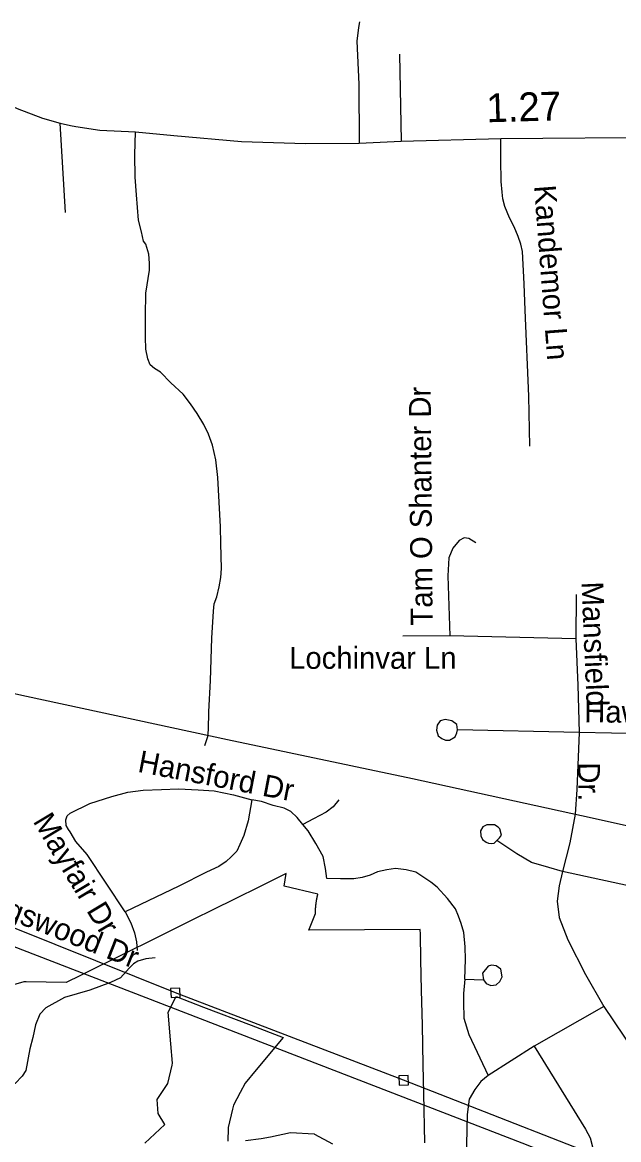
# Model space of a CAD drawing. Extents: x 2220236 to 2384410, y 720751 to 894131.
# Drawn here: x 2335062 to 2337655, y 803394 to 808249 of the extents above; entities that cross this region are included whole.
import ezdxf

# ---------------------------------------------------------------- set-up
doc = ezdxf.new("R2010")
doc.units = 0
doc.layers.add('Default', color=7, linetype='Continuous')

msp = doc.modelspace()

# ---------------------------------------------------------------- linework, layer by layer
at = {"layer": 'Default'}
for p, q in [((2336702.6, 808110.4), (2336710.1, 807732.5)), ((2335250, 807423.5), (2335226.7, 807810.5)), ((2337470.5, 805762.6), (2337468.7, 805570.7)), ((2336920.7, 805583.9), (2336716.9, 805581.6)), ((2337468.7, 805570.7), (2336920.7, 805583.9)), ((2337483.8, 805162.9), (2336953.7, 805174.5)), ((2338039.7, 805151.6), (2337483.8, 805162.9)), ((2337888, 804456.1), (2337411.4, 804559.3)), ((2336985.5, 804092), (2337066.8, 804088.2)), ((2337590.1, 803973.1), (2337288, 803800.9)), ((2337590.1, 803973.1), (2337895.2, 803518.4)), ((2337288, 803800.9), (2337088.1, 803672.7))]:
    msp.add_line(p, q, dxfattribs=at)
for points in [[(2334052.4, 808325.7), (2334680.2, 808039.3), (2335039.9, 807874.1), (2335149.4, 807832.8), (2335226.7, 807810.5), (2335272.5, 807801.3), (2335294.6, 807796.7), (2335398.9, 807780.9), (2335554.9, 807772.9), (2335720.8, 807758), (2336015.7, 807731.8), (2336292.9, 807722), (2336527.1, 807723.9), (2336710.1, 807732.5), (2337142.8, 807744.4), (2337874, 807750.4), (2337923.6, 807752.1), (2338774.6, 807719.6), (2339206.7, 807702.7), (2339380.7, 807694.8), (2340062.5, 807655.4), (2340210.5, 807649.4), (2340486.7, 807629.8)], [(2336528.8, 808251), (2336523.9, 808226.9), (2336517, 808167), (2336525.3, 807980.6), (2336527.1, 807723.9)], [(2335855.8, 805106.3), (2335868.9, 805145.6), (2335871.5, 805177.1), (2335872.8, 805253.2), (2335880.7, 805389.6), (2335885.9, 805573.2), (2335893.8, 805691.2), (2335896.4, 805722.7), (2335908.2, 805752.8), (2335918.7, 805796.1), (2335925.2, 805836.8), (2335927.9, 805876.1), (2335925.2, 805985), (2335923.9, 806057.1), (2335912.1, 806270.9), (2335904.3, 806348.2), (2335888.5, 806412.5), (2335871.5, 806459.7), (2335851.8, 806501.7), (2335823, 806550.2), (2335792.9, 806592.2), (2335761.4, 806634.1), (2335707.7, 806682.6), (2335663.1, 806728.5), (2335636.9, 806744.3), (2335618.5, 806761.3), (2335608.1, 806787.6), (2335598.9, 806829.5), (2335597.6, 806880.7), (2335597.6, 806973.8), (2335598.9, 807072.1), (2335614.6, 807171.8), (2335615.9, 807203.3), (2335612, 807241.3), (2335598.9, 807285.9), (2335589.7, 807297.7), (2335580.5, 807338.4), (2335567.4, 807389.5), (2335558.3, 807499.7), (2335553, 807577), (2335551.7, 807672.8), (2335554.9, 807772.9)], [(2337269.4, 806407.7), (2337264.3, 806625.1), (2337248.9, 806998.2), (2337243.7, 807112.9), (2337236.9, 807253.2), (2337230, 807285.7), (2337218.1, 807318.3), (2337201, 807361.1), (2337180.4, 807400.4), (2337159.9, 807448.3), (2337151.4, 807482.6), (2337147.9, 807511.7), (2337144.5, 807557.9), (2337142.8, 807653.7), (2337142.8, 807744.4)], [(2331380.2, 806148.5), (2332089.7, 805986.2), (2332785.1, 805833.7), (2333023.7, 805785.1), (2333486.9, 805676.6), (2334090.2, 805538), (2335080.6, 805321.9), (2335954.5, 805132.5), (2336758.3, 804964.2), (2337494, 804803.2), (2338191.7, 804647.6), (2339171.9, 804437.5), (2339987.8, 804257.3), (2340853.6, 804069.8), (2341802, 803859.4), (2342517.6, 803703.9), (2343209.2, 803550.3), (2344249.4, 803324.9), (2344734.6, 803222.8), (2345460.4, 803059.6)], [(2337033.9, 805987.3), (2337003.7, 806006.9), (2336983.6, 806008.6), (2336961.8, 805998.3), (2336934.2, 805964), (2336916.7, 805921.9), (2336911.7, 805843.8), (2336920.7, 805583.9)], [(2345020.4, 803226.3), (2344378.1, 802602.8), (2343567.7, 801835.2), (2342903.1, 801229.4), (2341981, 801590.2), (2340880.4, 802014.8), (2339974.4, 802379.8), (2338913.6, 802794.9), (2336720, 803652.3), (2335727.9, 804032.2), (2334504.4, 804523.2), (2333596.3, 804882.3), (2333041.1, 805671.2), (2333024.7, 805701.1)], [(2337468.7, 805570.7), (2337477.2, 805368.7), (2337483.8, 805162.9)], [(2345128.8, 803203.5), (2344288.5, 802405.7), (2343608.3, 801777.6), (2342914.2, 801143.7), (2342458.1, 801324.1), (2341142.3, 801844), (2339390.6, 802528.8), (2337235.2, 803378.6), (2335128.1, 804193), (2333939.1, 804652.4), (2333547.2, 804811.7), (2333272.3, 805222.2), (2333026.4, 805555.2)], [(2336953.7, 805174.5), (2336951.5, 805198.6), (2336929.2, 805214.3), (2336901.2, 805219.9), (2336879.2, 805213.6), (2336865.6, 805195.5), (2336863.7, 805173.4), (2336870, 805149.4), (2336886.1, 805137.7), (2336902.2, 805130), (2336920.2, 805130.1), (2336944.1, 805144.5), (2336951.9, 805162.6), (2336953.7, 805174.5)], [(2337483.8, 805162.9), (2337472.9, 804915.3), (2337466.1, 804809.2), (2337442.1, 804684.2), (2337411.4, 804559.3)], [(2335510.2, 804383.9), (2335426.4, 804508.8), (2335344.3, 804633.7), (2335294.7, 804690.2), (2335271, 804731.8), (2335263.4, 804742.2), (2335252.8, 804758.8), (2335251.9, 804784.4), (2335257.1, 804801.5), (2335270.7, 804813.4), (2335356.3, 804854.5), (2335452.1, 804885.3), (2335520.5, 804904.2), (2335587.2, 804912.7), (2335667.6, 804916.1), (2335741.1, 804917.9), (2335826.6, 804914.4), (2335896.8, 804909.3), (2335980.6, 804892.2), (2336060.1, 804870.8)], [(2336060.1, 804870.8), (2336043.9, 804779.2), (2336025, 804715.9), (2336007.9, 804676.5), (2335994.3, 804647.4), (2335970.3, 804623.5), (2335948.1, 804602.9), (2335917.3, 804580.7), (2335862.6, 804556.7), (2335742.8, 804495.1), (2335510.2, 804383.9)], [(2336282.5, 804763), (2336256.8, 804793.8), (2336229.4, 804819.4), (2336200.4, 804834.8), (2336152.5, 804846.8), (2336102.9, 804863.9), (2336060.1, 804870.8)], [(2336438.1, 804870.8), (2336414.2, 804840), (2336383.4, 804817.7), (2336328.6, 804788.6), (2336282.5, 804763)], [(2336985.5, 804092), (2336988.9, 804177.6), (2336987.2, 804232.4), (2336981.2, 804294.9), (2336970.1, 804333.4), (2336958.9, 804365), (2336945.3, 804397.5), (2336911.1, 804442), (2336865.2, 804491.9), (2336838.9, 804513.6), (2336773.4, 804555.9), (2336731.5, 804567), (2336685.3, 804572.1), (2336647.6, 804567), (2336606.6, 804558.4), (2336574.1, 804543), (2336539.9, 804532.8), (2336504, 804527.6), (2336445.8, 804527.6), (2336385.9, 804529.3), (2336380, 804573), (2336369.7, 804624.3), (2336338.9, 804680.8), (2336304.7, 804735.6), (2336282.5, 804763)], [(2337125.5, 804694.7), (2337137.3, 804705), (2337145.2, 804716.9), (2337138.9, 804744.9), (2337130.7, 804752.7), (2337114.5, 804762.7), (2337082.5, 804762.2), (2337064.7, 804754), (2337055, 804735.8), (2337055.3, 804713.8), (2337063.3, 804697.9), (2337079.6, 804686.2), (2337089.6, 804682.4), (2337101.7, 804680.5), (2337113.6, 804682.6), (2337125.5, 804694.7)], [(2337411.4, 804559.3), (2337351.5, 804576.4), (2337276.5, 804598.6), (2337212.1, 804635.8), (2337125.5, 804694.7)], [(2336812.8, 803379.9), (2336808, 803595.4), (2336805.2, 803719.9), (2336801.5, 803892.2), (2336798.2, 804043.9), (2336795.5, 804174.9), (2336793, 804286.9), (2336792.5, 804307.4), (2336307.5, 804305.2), (2336336.8, 804376.9), (2336336.8, 804382.4), (2336336.8, 804384.2), (2336336.8, 804387.9), (2336337, 804389.8), (2336337, 804393.6), (2336337.2, 804395.4), (2336337.2, 804397.2), (2336337.5, 804399.1), (2336337.5, 804400.9), (2336337.8, 804402.8), (2336337.8, 804404.7), (2336338, 804406.5), (2336338.2, 804408.4), (2336338.2, 804410.2), (2336338.8, 804413.9), (2336339, 804415.8), (2336339.2, 804417.6), (2336339.2, 804419.4), (2336339.5, 804421.3), (2336339.8, 804423.1), (2336340, 804425), (2336340.5, 804426.8), (2336340.8, 804428.6), (2336341, 804430.5), (2336341.2, 804432.3), (2336341.5, 804434.2), (2336341.8, 804436), (2336342.2, 804437.8), (2336342.5, 804439.6), (2336343, 804441.5), (2336343.2, 804443.3), (2336343.5, 804445.1), (2336344, 804446.9), (2336344.2, 804448.8), (2336344.8, 804450.6), (2336345.2, 804452.4), (2336345.5, 804454.2), (2336346, 804456), (2336346.5, 804457.8), (2336347.2, 804460.5), (2336201.2, 804495.2), (2336209.5, 804550.6), (2336166.5, 804529.3), (2336096.5, 804494.6), (2335985.2, 804439.6), (2335894, 804394.4), (2335804.8, 804350.2), (2335714.8, 804305.6), (2335593.2, 804245.5), (2335545.5, 804222), (2335289.5, 804095.2), (2335279.8, 804090.4), (2335252.5, 804076.9), (2335079.2, 804079.5), (2335069, 804079.9), (2333701.8, 803683)], [(2336812.8, 803379.9), (2336808, 803595.4), (2336805.2, 803719.9), (2336801.5, 803892.2), (2336798.2, 804043.9), (2336795.5, 804174.9), (2336793, 804286.9), (2336792.5, 804307.4), (2336307.5, 804305.2), (2336336.8, 804376.9), (2336336.8, 804382.4), (2336336.8, 804384.2), (2336336.8, 804387.9), (2336337, 804389.8), (2336337, 804393.6), (2336337.2, 804395.4), (2336337.2, 804397.2), (2336337.5, 804399.1), (2336337.5, 804400.9), (2336337.8, 804402.8), (2336337.8, 804404.7), (2336338, 804406.5), (2336338.2, 804408.4), (2336338.2, 804410.2), (2336338.8, 804413.9), (2336339, 804415.8), (2336339.2, 804417.6), (2336339.2, 804419.4), (2336339.5, 804421.3), (2336339.8, 804423.1), (2336340, 804425), (2336340.5, 804426.8), (2336340.8, 804428.6), (2336341, 804430.5), (2336341.2, 804432.3), (2336341.5, 804434.2), (2336341.8, 804436), (2336342.2, 804437.8), (2336342.5, 804439.6), (2336343, 804441.5), (2336343.2, 804443.3), (2336343.5, 804445.1), (2336344, 804446.9), (2336344.2, 804448.8), (2336344.8, 804450.6), (2336345.2, 804452.4), (2336345.5, 804454.2), (2336346, 804456), (2336346.5, 804457.8), (2336347.2, 804460.5), (2336201.2, 804495.2), (2336209.5, 804550.6), (2336166.5, 804529.3), (2336096.5, 804494.6), (2335985.2, 804439.6), (2335894, 804394.4), (2335804.8, 804350.2), (2335714.8, 804305.6), (2335593.2, 804245.5), (2335545.5, 804222), (2335289.5, 804095.2), (2335279.8, 804090.4), (2335252.5, 804076.9), (2335079.2, 804079.5), (2335069, 804079.9), (2333701.8, 803683)], [(2337411.4, 804559.3), (2337396, 804497.7), (2337387.4, 804430.9), (2337396, 804359), (2337434.4, 804262.3), (2337511.4, 804111.7), (2337590.1, 803973.1)], [(2335510.2, 804383.9), (2335534.2, 804335.9), (2335549.5, 804293.1), (2335558.1, 804253.8), (2335561.5, 804216.1)], [(2335640.1, 804185), (2335600, 804180.6), (2335564.2, 804170.1), (2335546.3, 804158), (2335526.7, 804139.8), (2335489.2, 804097.3), (2335445.4, 804076.9), (2335355.9, 804043.8), (2335246.1, 804012.3), (2335164.7, 803967.4), (2335139.1, 803939.1), (2335119.7, 803892.9), (2335108.4, 803838.8), (2335095, 803788.6), (2335078, 803694.5), (2335062.4, 803670.3), (2335030.7, 803638), (2334963.2, 803605.2), (2334907.8, 803566.5), (2334723.6, 803416.3), (2334654.2, 803361.5)], [(2337066.8, 804088.2), (2337078.9, 804072.3), (2337099, 804064.7), (2337122.9, 804066.9), (2337138.7, 804081.2), (2337148.5, 804101.2), (2337142.1, 804135.1), (2337122, 804148.9), (2337102, 804152.7), (2337088, 804148.5), (2337062.4, 804118.3), (2337066.8, 804088.2)], [(2336985.5, 804092), (2336980.3, 804028.7), (2336980.3, 803991.1), (2336982, 803922.6), (2337004.3, 803850.7), (2337088.1, 803672.7)], [(2335595, 803379.1), (2335681.5, 803460.1), (2335653.2, 803508.5), (2335648, 803568.6), (2335694.5, 803638), (2335713.5, 803717.5), (2335715.5, 803726.2), (2335708, 803811), (2335696, 803948.8), (2335730.8, 804015.7), (2335850.5, 803969.9), (2336056.8, 803891), (2336196.8, 803837.4), (2336079, 803696.9), (2336031.2, 803640), (2336009.8, 803599.4), (2335980.2, 803543.4), (2335976.5, 803526.9), (2335958, 803447.1), (2335957.5, 803444), (2335956, 803387.6)], [(2335595, 803379.1), (2335681.5, 803460.1), (2335653.2, 803508.5), (2335648, 803568.6), (2335694.5, 803638), (2335713.5, 803717.5), (2335715.5, 803726.2), (2335708, 803811), (2335696, 803948.8), (2335730.8, 804015.7), (2335850.5, 803969.9), (2336056.8, 803891), (2336196.8, 803837.4), (2336079, 803696.9), (2336031.2, 803640), (2336009.8, 803599.4), (2335980.2, 803543.4), (2335976.5, 803526.9), (2335958, 803447.1), (2335957.5, 803444), (2335956, 803387.6)], [(2335708.8, 804011.4), (2335748.7, 804013), (2335747.1, 804053), (2335707.1, 804051.3), (2335708.8, 804011.4)], [(2337288, 803800.9), (2337510.5, 803439.9), (2337530.8, 803402.1), (2337562.2, 803284.5), (2337569.6, 803172.6), (2337570.1, 802954.7), (2337592.9, 802146.9)], [(2336700.9, 803631.5), (2336740.8, 803633.1), (2336739.2, 803673.1), (2336699.3, 803671.5), (2336700.9, 803631.5)], [(2337088.1, 803672.7), (2337055.6, 803647), (2337030.4, 803612), (2337004.9, 803569.7), (2336995.8, 803503.7), (2336993.3, 803373.5), (2336995.5, 803212.5)], [(2336032.8, 803390.6), (2336100.5, 803399.4), (2336140.8, 803406.9), (2336228.2, 803424.7), (2336330.5, 803420), (2336332.5, 803418.4), (2336411, 803375.9)], [(2336032.8, 803390.6), (2336100.5, 803399.4), (2336140.8, 803406.9), (2336228.2, 803424.7), (2336330.5, 803420), (2336332.5, 803418.4), (2336411, 803375.9)]]:
    msp.add_lwpolyline(points, dxfattribs=at)

# ---------------------------------------------------------------- texts
for s, height, rotation, p in [('1.27', 125, 1.591, (2337081.4, 807814.7)), ('Kandemor Ln', 95, 274.3713, (2337286.8, 807538.7)), ('Tam O Shanter Dr', 95, 90.4656, (2336846.3, 805628.2)), ('Mansfield', 95, 272.4097, (2337493.1, 805817.2)), ('Hawthrone', 95, 359.128, (2337504.7, 805208.3)), ('Hansford Dr', 95, 349.1385, (2335560.3, 804993.2)), ('Dr.', 95, 270.4161, (2337478.2, 805033.3)), ('Mayfair Dr', 95, 300.962, (2335106.4, 804777.8)), ('Kingswood Dr', 95, 338.5015, (2334809.4, 804426.5))]:
    msp.add_text(s, height=height, rotation=rotation, dxfattribs=at).set_placement(p)
msp.add_text('Lochinvar Ln', height=95, dxfattribs=at).set_placement((2336222.7, 805440.1))

doc.saveas('drawing.dxf')
